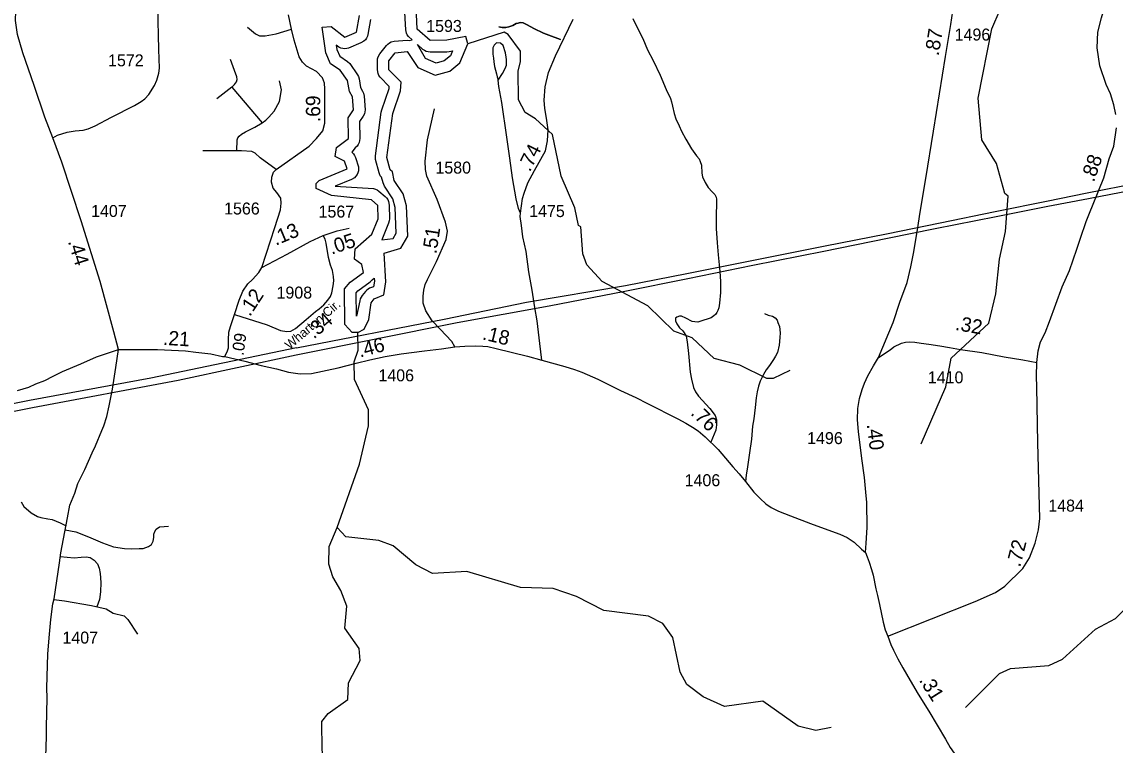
# Model space of a CAD drawing. Extents: x 2290615 to 2522933, y 819489 to 1012715.
# Drawn here: x 2327975 to 2339390, y 992330 to 999881 of the extents above; entities that cross this region are included whole.
import ezdxf

# ---------------------------------------------------------------- set-up
doc = ezdxf.new("R2010")
doc.units = 0
for name, color, linetype in [('Exist Hydrographic Buffer Line', 7, 'Continuous'), ('Exist Hydrographic Creek Single Shore', 7, 'Continuous'), ('Exist Hydrographic Lake Shore', 7, 'Continuous'), ('Exist Hydrographic Misc Water Feature', 7, 'Continuous'), ('Exist Road Non-System Type 51', 7, 'Continuous'), ('Exist Road Secondary Mileage Hundredths English Label', 7, 'Continuous'), ('Exist Road Secondary Mileage Tenths English Label', 7, 'Continuous'), ('Exist Road Secondary Type 20 Attributed', 7, 'Continuous'), ('Exist Road Secondary Type 51 Attributed', 7, 'Continuous'), ('Exist Road Secondary Type 51 Label', 7, 'Continuous'), ('Exist Road Secondary Type 51 Number Label', 7, 'Continuous'), ('Exist Utilities Electrical Transmission Line', 7, 'Continuous')]:
    doc.layers.add(name, color=color, linetype=linetype)

msp = doc.modelspace()

# ---------------------------------------------------------------- linework, layer by layer
at = {"layer": 'Exist Hydrographic Buffer Line'}
for points in [[(2331733, 997604), (2331851, 997620), (2331883, 997674), (2331873, 997942), (2331847, 998034), (2331760, 998165), (2331746, 998202), (2331729, 998258), (2331717, 998275), (2331705, 998304), (2331668, 998444), (2331667, 998481), (2331728, 998940), (2331733, 998963), (2331809, 999185), (2331811, 999207), (2331716, 999305), (2331704, 999322), (2331695, 999341), (2331688, 999380), (2331687, 999474), (2331689, 999494), (2331694, 999515), (2331712, 999547), (2331781, 999635), (2331796, 999650), (2331813, 999662), (2331832, 999671), (2331862, 999678), (2331998, 999690), (2332019, 999688), (2332049, 999694), (2332011, 999727), (2331999, 999744), (2331990, 999763), (2331983, 999799), (2331972, 1000037)], [(2331616, 999905), (2331588, 999750), (2331583, 999731), (2331574, 999712), (2331562, 999694), (2331547, 999680), (2331516, 999661), (2331387, 999608), (2331367, 999602), (2331346, 999601), (2331325, 999602), (2331305, 999608), (2331286, 999617), (2331258, 999637), (2331265, 999591), (2331294, 999523), (2331377, 999469), (2331398, 999447), (2331481, 999329), (2331490, 999310), (2331496, 999287), (2331510, 999196), (2331533, 999157), (2331542, 999138), (2331549, 999106), (2331559, 998963), (2331557, 998942), (2331552, 998922), (2331538, 998895), (2331501, 998842), (2331504, 998662), (2331502, 998641), (2331497, 998621), (2331488, 998602), (2331476, 998585), (2331456, 998566), (2331422, 998519), (2331437, 998504), (2331449, 998487), (2331459, 998464), (2331489, 998367), (2331491, 998346), (2331489, 998325), (2331484, 998305), (2331475, 998286), (2331463, 998269), (2331448, 998254), (2331417, 998235), (2331248, 998167), (2331646, 998140), (2331666, 998134), (2331685, 998126), (2331702, 998114), (2331769, 998057), (2331784, 998043), (2331796, 998025), (2331805, 998006), (2331812, 997967), (2331814, 997824), (2331812, 997804), (2331805, 997779), (2331733, 997604)], [(2332301, 999450), (2332188, 999500), (2332105, 999645), (2332160, 999597), (2332178, 999584), (2332197, 999576), (2332217, 999570), (2332238, 999568), (2332413, 999569), (2332435, 999571), (2332470, 999578), (2332449, 999525), (2332386, 999474), (2332301, 999450)], [(2331468, 996808), (2331465, 997051), (2331484, 997073), (2331612, 997166), (2331634, 997186), (2331654, 997204), (2331656, 997175), (2331646, 997116), (2331606, 997099), (2331577, 997081), (2331562, 997066), (2331528, 997024), (2331508, 996989), (2331503, 996969), (2331468, 996808)]]:
    msp.add_lwpolyline(points, dxfattribs=at)
at = {"layer": 'Exist Hydrographic Creek Single Shore'}
for points in [[(2331266, 994603), (2331500, 995262), (2331595, 995664), (2331593, 995831), (2331447, 996147), (2331445, 996330), (2331486, 996453), (2331483, 996637)], [(2330908, 991342), (2330919, 991380), (2331138, 992126), (2331111, 992276), (2331107, 992577), (2331173, 992659), (2331380, 992805), (2331386, 992980), (2331508, 993214), (2331498, 993339), (2331346, 993552), (2331368, 993780), (2331307, 993945), (2331222, 994086), (2331179, 994219), (2331185, 994403), (2331266, 994603)]]:
    msp.add_lwpolyline(points, dxfattribs=at)
at = {"layer": 'Exist Hydrographic Lake Shore'}
for points in [[(2332630, 999652), (2332612, 999727), (2332413, 999689), (2332238, 999688), (2332103, 999804), (2332092, 1000037)], [(2331483, 996637), (2331425, 996638), (2331349, 996720), (2331344, 997094), (2331402, 997162), (2331542, 997263), (2331525, 997348), (2331449, 997404), (2331456, 997513), (2331629, 997664), (2331694, 997824), (2331692, 997965), (2331625, 998022), (2331208, 998067), (2331048, 998142), (2331048, 998192), (2331081, 998226), (2331371, 998346), (2331345, 998427), (2331245, 998475), (2331260, 998568), (2331384, 998662), (2331381, 998878), (2331439, 998963), (2331429, 999097), (2331395, 999155), (2331377, 999269), (2331300, 999377), (2331199, 999442), (2331148, 999558), (2331112, 999826), (2331203, 999833), (2331346, 999720), (2331470, 999772), (2331502, 999947)], [(2331483, 996637), (2331550, 996673), (2331598, 996773), (2331621, 996948), (2331654, 996989), (2331753, 997032), (2331777, 997168), (2331757, 997466), (2331931, 997519), (2332004, 997643), (2331992, 997961), (2331957, 998085), (2331864, 998225), (2331846, 998316), (2331821, 998335), (2331786, 998465), (2331847, 998924), (2331928, 999160), (2331935, 999252), (2331808, 999382), (2331807, 999474), (2331873, 999558), (2331998, 999570), (2332108, 999404), (2332292, 999323), (2332442, 999365), (2332549, 999452), (2332630, 999652)]]:
    msp.add_lwpolyline(points, dxfattribs=at)
at = {"layer": 'Exist Hydrographic Misc Water Feature'}
for points in [[(2337363, 995475), (2337622, 996070), (2337677, 996371), (2338072, 996735), (2338144, 997043), (2338181, 997402), (2338244, 997694), (2338273, 998063), (2338239, 998088), (2338152, 998402), (2337999, 998649), (2337961, 999084), (2338102, 999809), (2338191, 1000009), (2338278, 1000403), (2338351, 1000571), (2338606, 1000824)], [(2335995, 996242), (2335821, 996156), (2335755, 996157), (2335470, 996296), (2335202, 996367), (2334975, 996581), (2334782, 996652), (2334512, 996916), (2334035, 997169), (2333874, 997343), (2333831, 997459), (2333811, 997741), (2333786, 997756), (2333750, 997939), (2333605, 998271), (2333516, 998704), (2333339, 998867), (2333230, 998935), (2333162, 999067), (2333158, 999365), (2333182, 999468), (2333181, 999576), (2333054, 999748), (2333012, 999773), (2332630, 999652)], [(2337829, 992723), (2338183, 993079), (2338299, 993130), (2338699, 993160), (2338839, 993228), (2339185, 993541), (2339392, 993651), (2339574, 993829), (2339752, 994230), (2339953, 994807), (2340140, 995228), (2340178, 995561), (2340185, 996320), (2340225, 996436), (2340372, 996688), (2340354, 996803), (2340090, 997291), (2340038, 997459), (2340011, 997642), (2340034, 997774), (2340172, 998102), (2340186, 998335)], [(2336424, 992514), (2336266, 992482), (2336082, 992526), (2335712, 992790), (2335313, 992734), (2335087, 992833), (2334918, 992964), (2334850, 993090), (2334771, 993454), (2334669, 993601), (2334518, 993677), (2334051, 993736), (2333766, 993882), (2333523, 993964), (2333182, 993976), (2332621, 994143), (2332264, 994122), (2332087, 994213), (2331852, 994410), (2331701, 994467), (2331359, 994505), (2331266, 994603)]]:
    msp.add_lwpolyline(points, dxfattribs=at)
at = {"layer": 'Exist Road Non-System Type 51'}
for p, q in [((2330166, 999198), (2330010, 999079)), ((2330166, 999198), (2330485, 998826)), ((2330219, 998534), (2329864, 998534))]:
    msp.add_line(p, q, dxfattribs=at)
for points in [[(2334353, 999917), (2334403, 999816), (2334458, 999709), (2334509, 999589), (2334567, 999476), (2334639, 999323), (2334702, 999176), (2334746, 999080), (2334758, 999046), (2334770, 999001), (2334787, 998925), (2334804, 998867), (2334837, 998795), (2334864, 998740), (2334907, 998658), (2334966, 998557), (2335019, 998484), (2335047, 998450), (2335059, 998424), (2335070, 998384), (2335075, 998300), (2335083, 998263), (2335110, 998205), (2335141, 998151), (2335181, 998108), (2335209, 998078), (2335224, 998050), (2335228, 998030), (2335229, 997976), (2335224, 997872), (2335226, 997722), (2335234, 997574), (2335245, 997449), (2335263, 997275), (2335270, 997171), (2335270, 997055), (2335259, 996945), (2335252, 996895), (2335242, 996869), (2335230, 996845), (2335217, 996826), (2335201, 996812), (2335173, 996790), (2335153, 996784), (2335073, 996759), (2335034, 996746), (2335003, 996750), (2334973, 996753), (2334909, 996789), (2334861, 996810), (2334841, 996810), (2334815, 996799), (2334801, 996789), (2334799, 996777), (2334801, 996761), (2334814, 996728), (2334840, 996688), (2334875, 996656), (2334891, 996635), (2334911, 996599), (2334921, 996540), (2334936, 996417), (2334954, 996225), (2334967, 996150), (2334988, 996063), (2335008, 996017), (2335040, 995972), (2335157, 995843), (2335215, 995772), (2335228, 995727), (2335228, 995674), (2335220, 995618), (2335167, 995494)], [(2330331, 999825), (2330413, 999756), (2330458, 999736), (2330515, 999736), (2330629, 999756), (2330790, 999804)], [(2332957, 999829), (2332991, 999823), (2333027, 999821), (2333061, 999830), (2333103, 999844), (2333136, 999863), (2333158, 999867), (2333178, 999873), (2333208, 999872), (2333251, 999850), (2333319, 999813), (2333422, 999762), (2333478, 999741), (2333598, 999698)], [(2333598, 999698), (2333478, 999741), (2333422, 999762), (2333319, 999813), (2333251, 999850), (2333208, 999872), (2333178, 999873), (2333158, 999867), (2333136, 999863), (2333103, 999844), (2333061, 999830), (2333027, 999821), (2332991, 999823), (2332957, 999829)], [(2332948, 999271), (2332995, 999343), (2333022, 999395), (2333034, 999429), (2333037, 999454), (2333037, 999488), (2333033, 999512), (2333024, 999559), (2332999, 999635), (2332974, 999657), (2332932, 999663), (2332905, 999638), (2332894, 999609), (2332894, 999565), (2332894, 999545), (2332897, 999523), (2332900, 999501), (2332902, 999465), (2332911, 999415), (2332932, 999337), (2332938, 999306), (2332948, 999271)], [(2330166, 999198), (2330197, 999226), (2330217, 999255), (2330225, 999279), (2330221, 999308), (2330197, 999373), (2330152, 999487)], [(2330485, 998826), (2330522, 998854), (2330555, 998885), (2330608, 998949), (2330666, 999048), (2330687, 999173), (2330667, 999264)], [(2333181, 997884), (2333159, 997931), (2333135, 998034), (2333097, 998251), (2333070, 998459), (2333039, 998676), (2332986, 999038), (2332955, 999206), (2332948, 999271)], [(2330219, 998534), (2330223, 998648), (2330231, 998670), (2330244, 998687), (2330268, 998708), (2330310, 998733), (2330408, 998782), (2330485, 998826)], [(2330629, 998339), (2330465, 998462), (2330411, 998510), (2330375, 998528), (2330267, 998534), (2330219, 998534)], [(2335728, 996835), (2335767, 996819), (2335811, 996807), (2335839, 996790), (2335861, 996766), (2335869, 996742), (2335886, 996699), (2335893, 996635), (2335889, 996585), (2335882, 996504), (2335865, 996428), (2335844, 996390), (2335822, 996356), (2335781, 996293), (2335745, 996247), (2335718, 996201), (2335683, 996130), (2335665, 996078), (2335654, 996020), (2335643, 995954), (2335630, 995856), (2335618, 995737), (2335605, 995661), (2335592, 995525), (2335574, 995381), (2335552, 995235), (2335537, 995147), (2335530, 995083)], [(2335728, 996835), (2335767, 996819), (2335811, 996807), (2335839, 996790), (2335861, 996766), (2335869, 996742), (2335886, 996699), (2335893, 996635), (2335889, 996585), (2335882, 996504), (2335865, 996428), (2335844, 996390), (2335822, 996356), (2335781, 996293), (2335745, 996247), (2335718, 996201), (2335683, 996130), (2335665, 996078), (2335654, 996020), (2335643, 995954), (2335630, 995856), (2335618, 995737), (2335605, 995661), (2335592, 995525), (2335574, 995381), (2335552, 995235), (2335537, 995147), (2335530, 995083)], [(2327967, 994870), (2327996, 994822), (2328071, 994755), (2328138, 994716), (2328139, 994716), (2328175, 994708), (2328248, 994694), (2328292, 994687), (2328377, 994652), (2328437, 994620)], [(2328429, 994579), (2328539, 994556), (2328671, 994504), (2328816, 994441), (2328932, 994401), (2329046, 994384), (2329122, 994379), (2329200, 994383), (2329242, 994384), (2329298, 994404), (2329328, 994423), (2329346, 994459), (2329355, 994497), (2329355, 994533), (2329362, 994559), (2329378, 994585), (2329412, 994608), (2329460, 994614), (2329506, 994617)], [(2328429, 994579), (2328539, 994556), (2328671, 994504), (2328816, 994441), (2328932, 994401), (2329046, 994384), (2329122, 994379), (2329200, 994383), (2329242, 994384), (2329298, 994404), (2329328, 994423), (2329346, 994459), (2329355, 994497), (2329355, 994533), (2329362, 994559), (2329378, 994585), (2329412, 994608), (2329460, 994614), (2329506, 994617)], [(2328377, 994300), (2328522, 994286), (2328593, 994293), (2328647, 994294), (2328689, 994288), (2328730, 994262), (2328764, 994221), (2328783, 994179), (2328793, 994121), (2328800, 994029), (2328797, 993929), (2328786, 993851), (2328757, 993775)], [(2328377, 994300), (2328522, 994286), (2328593, 994293), (2328647, 994294), (2328689, 994288), (2328730, 994262), (2328764, 994221), (2328783, 994179), (2328793, 994121), (2328800, 994029), (2328797, 993929), (2328786, 993851), (2328757, 993775)], [(2328309, 993849), (2328420, 993838), (2328702, 993787), (2328856, 993753), (2328929, 993707), (2329042, 993680), (2329082, 993643), (2329184, 993488)]]:
    msp.add_lwpolyline(points, dxfattribs=at)
at = {"layer": 'Exist Road Secondary Type 20 Attributed'}
msp.add_lwpolyline([(2336918, 996378), (2337042, 996458), (2337081, 996487), (2337161, 996525), (2337202, 996536), (2337243, 996541), (2337297, 996536), (2337366, 996526), (2337444, 996517), (2337558, 996499), (2337660, 996482), (2337776, 996461), (2337997, 996428), (2338232, 996385), (2338426, 996351), (2338572, 996325)], dxfattribs=at)
at = {"layer": 'Exist Road Secondary Type 51 Attributed'}
for points in [[(2328298, 998672), (2328214, 998885), (2328105, 999218), (2327987, 999557), (2327931, 999750), (2327909, 999896), (2327912, 999992), (2327919, 1000090), (2327925, 1000126), (2327951, 1000260), (2328001, 1000499), (2328032, 1000733), (2328027, 1000999), (2328019, 1001195), (2327997, 1001386), (2327992, 1001458), (2327969, 1001590), (2327938, 1001691), (2327868, 1001869), (2327782, 1002052), (2327689, 1002201), (2327607, 1002294), (2327500, 1002411), (2327414, 1002500)], [(2336918, 996378), (2337072, 996743), (2337143, 996956), (2337217, 997161), (2337256, 997324), (2337284, 997462), (2337326, 997709), (2337353, 997895), (2337412, 998244), (2337493, 998741), (2337620, 999518), (2337674, 999852), (2337696, 999994), (2337716, 1000095), (2337745, 1000249), (2337844, 1000486), (2337901, 1000601), (2337946, 1000696), (2337994, 1000838)], [(2339397, 998914), (2339376, 999014), (2339343, 999130), (2339297, 999228), (2339229, 999421), (2339202, 999609), (2339210, 999775), (2339246, 999924), (2339295, 1000087), (2339377, 1000327), (2339419, 1000481)], [(2328298, 998672), (2328348, 998699), (2328449, 998731), (2328532, 998742), (2328617, 998752), (2328666, 998764), (2328740, 998796), (2328911, 998885), (2329153, 999009), (2329222, 999050), (2329259, 999079), (2329302, 999124), (2329359, 999218), (2329383, 999271), (2329406, 999347), (2329414, 999396), (2329406, 999592), (2329395, 1000037)], [(2330482, 997316), (2330617, 997733), (2330676, 997918), (2330684, 997989), (2330680, 998040), (2330637, 998099), (2330598, 998146), (2330582, 998209), (2330586, 998260), (2330602, 998311), (2330629, 998339), (2330975, 998584), (2331050, 998663), (2331117, 998745), (2331140, 998824), (2331140, 999182), (2331136, 999241), (2331113, 999296), (2331050, 999363), (2330948, 999418), (2330904, 999461), (2330869, 999516), (2330818, 999689), (2330790, 999804), (2330759, 999954)], [(2333404, 996350), (2333385, 996523), (2333354, 996759), (2333330, 996898), (2333302, 997080), (2333267, 997272), (2333239, 997482), (2333206, 997637), (2333191, 997756), (2333179, 997849), (2333181, 997884), (2333201, 998036), (2333220, 998091), (2333257, 998202), (2333326, 998328), (2333442, 998535), (2333463, 998640), (2333469, 998753), (2333452, 998877), (2333434, 998978), (2333428, 999062), (2333440, 999203), (2333473, 999354), (2333547, 999528), (2333732, 999910)], [(2332495, 996487), (2332463, 996543), (2332344, 996671), (2332260, 996759), (2332192, 996863), (2332166, 996944), (2332166, 997018), (2332173, 997081), (2332185, 997138), (2332209, 997191), (2332303, 997380), (2332404, 997610), (2332418, 997697), (2332398, 997791), (2332311, 998027), (2332205, 998270), (2332188, 998341), (2332185, 998425), (2332209, 998649), (2332283, 998973)], [(2338572, 996325), (2338586, 996446), (2338612, 996542), (2338661, 996636), (2338704, 996753), (2338837, 997115), (2338914, 997284), (2338989, 997509), (2339027, 997622), (2339087, 997796), (2339115, 997866), (2339272, 998253), (2339329, 998450), (2339375, 998583), (2339403, 998776)], [(2328986, 996459), (2328934, 996644), (2328794, 997170), (2328596, 997804), (2328391, 998415), (2328298, 998672)], [(2330194, 996825), (2330537, 996717), (2330676, 996660), (2330743, 996648), (2330785, 996652), (2330831, 996678), (2330944, 996773), (2331042, 996858), (2331078, 996884), (2331129, 996927), (2331171, 996974), (2331198, 997015), (2331212, 997053), (2331227, 997126), (2331232, 997177), (2331228, 997224), (2331217, 997286), (2331198, 997342), (2331178, 997420), (2331154, 997571), (2331141, 997612), (2331120, 997651)], [(2330482, 997316), (2330746, 997456), (2330987, 997588), (2331120, 997651)], [(2331120, 997651), (2331266, 997701), (2331392, 997727)], [(2330194, 996825), (2330244, 996977), (2330283, 997070), (2330334, 997145), (2330385, 997192), (2330448, 997263), (2330482, 997316)], [(2330095, 996386), (2330122, 996446), (2330132, 996479), (2330132, 996562), (2330137, 996641), (2330152, 996700), (2330194, 996825)], [(2330095, 996386), (2330302, 996337), (2330474, 996295), (2330634, 996259), (2330759, 996225), (2330880, 996205), (2330998, 996209), (2331278, 996268), (2331467, 996318), (2331608, 996352), (2331767, 996389), (2331936, 996414), (2332180, 996445), (2332357, 996467), (2332495, 996487)], [(2332495, 996487), (2332599, 996496), (2332709, 996498), (2332788, 996496), (2332839, 996490), (2332928, 996470), (2333255, 996392), (2333404, 996350)], [(2327929, 996031), (2328048, 996068), (2328122, 996103), (2328215, 996138), (2328302, 996182), (2328398, 996230), (2328590, 996309), (2328754, 996383), (2328986, 996459)], [(2328221, 992104), (2328234, 992420), (2328231, 992518), (2328240, 992820), (2328237, 992928), (2328247, 993280), (2328259, 993450), (2328279, 993643), (2328299, 993806), (2328311, 993858), (2328369, 994234), (2328381, 994336), (2328439, 994630), (2328451, 994704), (2328478, 994835), (2328527, 994961), (2328559, 995060), (2328632, 995206), (2328709, 995382), (2328745, 995456), (2328812, 995614), (2328830, 995662), (2328863, 995761), (2328886, 995872), (2328922, 996045), (2328955, 996274), (2328986, 996459)], [(2328986, 996459), (2329226, 996462), (2329392, 996459), (2329539, 996454), (2329683, 996445), (2329793, 996431), (2329947, 996414), (2330069, 996389), (2330095, 996386)], [(2336783, 994340), (2336790, 994437), (2336801, 994601), (2336798, 994864), (2336788, 994970), (2336773, 995124), (2336745, 995323), (2336711, 995604), (2336701, 995725), (2336705, 995844), (2336721, 995948), (2336748, 996043), (2336774, 996108), (2336807, 996184), (2336868, 996289), (2336918, 996378)], [(2333404, 996350), (2333643, 996284), (2333746, 996250), (2333822, 996222), (2333990, 996149), (2334227, 996033), (2334385, 995958), (2334507, 995896), (2334824, 995737), (2334909, 995692), (2334976, 995651), (2335035, 995610), (2335109, 995548), (2335245, 995415), (2335398, 995235), (2335464, 995162), (2335530, 995083), (2335617, 994971), (2335682, 994905), (2335742, 994850), (2335799, 994811), (2335874, 994774), (2336001, 994722), (2336209, 994645), (2336351, 994592), (2336515, 994533), (2336591, 994499), (2336666, 994450), (2336743, 994377), (2336783, 994340)], [(2337017, 993469), (2337930, 993830), (2338142, 993924), (2338238, 993991), (2338427, 994174), (2338496, 994286), (2338555, 994438), (2338591, 994576), (2338602, 994695), (2338581, 995487), (2338574, 996066), (2338568, 996181), (2338572, 996325)], [(2336783, 994340), (2336801, 994295), (2336821, 994241), (2336846, 994162), (2336863, 994103), (2336892, 993962), (2336910, 993891), (2336928, 993798), (2336969, 993614), (2336990, 993534), (2337017, 993469)], [(2337017, 993469), (2337047, 993380), (2337075, 993322), (2337120, 993231), (2337174, 993138), (2337251, 993005), (2337332, 992862), (2337443, 992685), (2337620, 992392), (2337669, 992305), (2337708, 992246), (2337748, 992165), (2337779, 992097), (2337789, 992072), (2337795, 992053)]]:
    msp.add_lwpolyline(points, dxfattribs=at)
at = {"layer": 'Exist Utilities Electrical Transmission Line'}
for points in [[(2330844, 996478), (2332383, 996777), (2333245, 996955), (2334279, 997129), (2334919, 997255), (2335598, 997391), (2336362, 997544), (2337004, 997668), (2337563, 997782), (2338137, 997901), (2338690, 998012), (2339081, 998091), (2339649, 998205)], [(2330838, 996403), (2332521, 996743), (2333480, 996917), (2334272, 997071), (2334928, 997203), (2335606, 997341), (2336348, 997488), (2337013, 997622), (2337511, 997724), (2338148, 997849), (2338688, 997958), (2339113, 998037), (2339668, 998144)], [(2330844, 996478), (2329323, 996162), (2328056, 995929), (2326805, 995677), (2325428, 995406), (2324295, 995182), (2322843, 994893), (2321420, 994610), (2320957, 994520)], [(2320945, 994446), (2322570, 994766), (2324003, 995047), (2326169, 995476), (2328087, 995855), (2329607, 996141), (2330838, 996403)]]:
    msp.add_lwpolyline(points, dxfattribs=at)

# ---------------------------------------------------------------- texts
at = {"layer": 'Exist Road Secondary Mileage Hundredths English Label'}
msp.add_text('.31', height=150, rotation=302.2578, dxfattribs=at).set_placement((2337338, 993008))
at = {"layer": 'Exist Road Secondary Mileage Tenths English Label'}
for s, height, rotation, p in [('.87', 150, 80.7959, (2337547, 999521)), ('.69', 150, 90, (2331091, 998834)), ('.74', 150, 63.5358, (2333280, 998307)), ('.88', 150, 70.7814, (2339168, 998201)), ('.13', 150, 22.6913, (2330626, 997543)), ('.05', 150, 18.7006, (2331209, 997449)), ('.51', 150, 81.3377, (2332303, 997453)), ('.44', 150, 287.4009, (2328455, 997588)), ('.12', 150, 56.832, (2330356, 996798)), ('.34', 150, 40.6245, (2331024, 996565)), ('.32', 150, 349.9326, (2337714, 996666)), ('.21', 150, 356.3063, (2329446, 996510)), ('.09', 125, 81.6282, (2330288, 996392)), ('.46', 150, 14.7071, (2331506, 996376)), ('.18', 150, 346.6598, (2332776, 996566)), ('.76', 150, 315.6738, (2334950, 995787)), ('.40', 150, 276.9091, (2336797, 995678)), ('.72', 150, 75.5196, (2338397, 994182))]:
    msp.add_text(s, height=height, rotation=rotation, dxfattribs=at).set_placement(p)
at = {"layer": 'Exist Road Secondary Type 51 Label'}
msp.add_text('Wharton Cir.', height=95, rotation=40.6245, dxfattribs=at).set_placement((2330772, 996455))
at = {"layer": 'Exist Road Secondary Type 51 Number Label'}
for s, p in [('1593', (2332197, 999776)), ('1496', (2337714, 999686)), ('1572', (2328875, 999417)), ('1580', (2332293, 998297)), ('1407', (2328698, 997844)), ('1566', (2330087, 997870)), ('1567', (2331073, 997838)), ('1475', (2333272, 997843)), ('1908', (2330634, 996992)), ('1406', (2331698, 996128)), ('1410', (2337434, 996107)), ('1496', (2336174, 995473)), ('1406', (2334895, 995033)), ('1484', (2338692, 994768)), ('1407', (2328399, 993390))]:
    msp.add_text(s, height=125, dxfattribs=at).set_placement(p)

doc.saveas('drawing.dxf')
